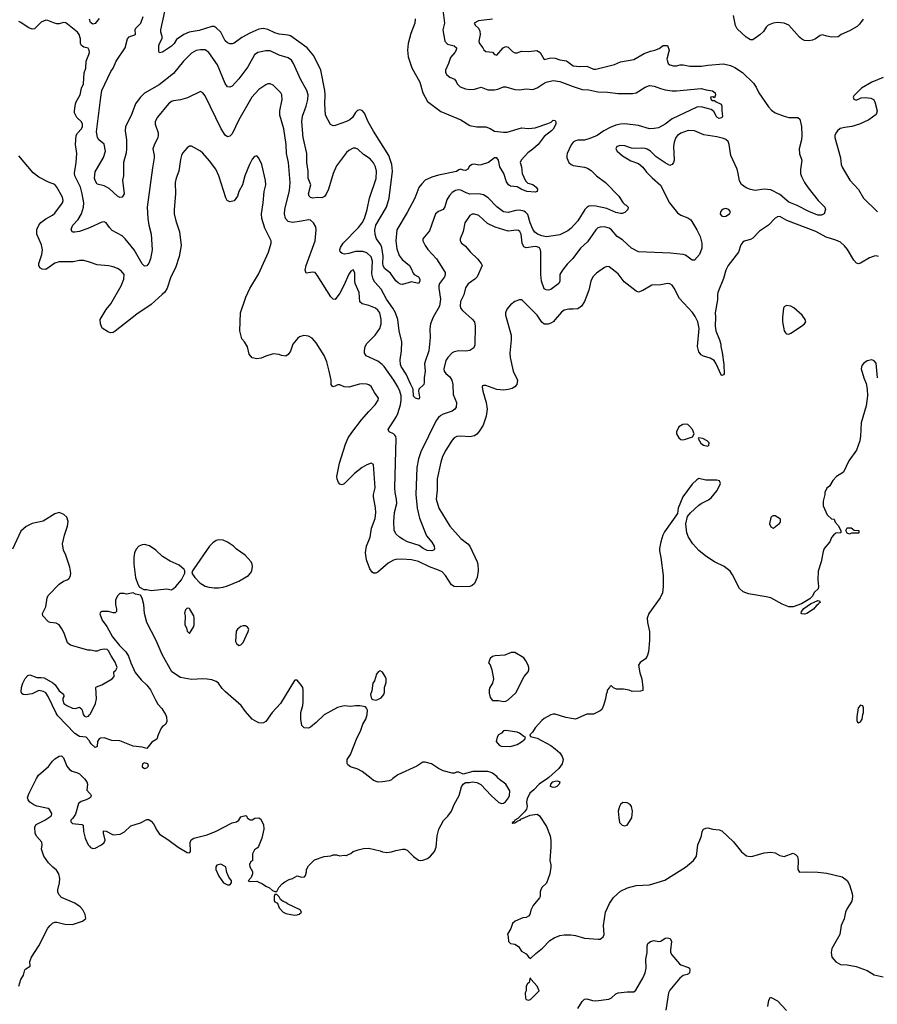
# Model space of a CAD drawing. Header units: inches. Extents: x 1678809 to 1859548, y 384609 to 522868.
# Tile 341 of 386: x 1819378 to 1827019, y 447989 to 456761. Entities that reach past the tile are written whole.
import ezdxf

# ---------------------------------------------------------------- set-up
doc = ezdxf.new("R2010")
doc.units = ezdxf.units.IN
doc.header["$MEASUREMENT"] = 0
for name, color, linetype in [('B8414', 7, 'Continuous'), ('B8415', 7, 'Continuous'), ('B8424', 7, 'Continuous'), ('B8425', 7, 'Continuous')]:
    doc.layers.add(name, color=color, linetype=linetype)

msp = doc.modelspace()

# ---------------------------------------------------------------- linework, layer by layer
at = {"layer": 'B8414', "color": 5, "elevation": 420}
for points in [[(1819369.6, 448150), (1819389.6, 448210), (1819411.3, 448250), (1819424.6, 448295.4), (1819433.7, 448306.3), (1819471.8, 448330), (1819469.7, 448370.3), (1819482.4, 448410), (1819549.7, 448510.3), (1819630, 448666.8), (1819650, 448690.7), (1819670, 448710.7), (1819690, 448720.7), (1819710, 448720.7), (1819781.6, 448701.6), (1819850, 448699.3), (1819939, 448730), (1819966.8, 448753.2), (1819961.6, 448790), (1819941.1, 448830), (1819916.5, 448856.5), (1819869.7, 448890), (1819750, 448940.8), (1819725.9, 448965.9), (1819716.9, 448990), (1819717.1, 449010), (1819733.7, 449070), (1819737.2, 449110), (1819727.3, 449150), (1819705.4, 449185.4), (1819674.4, 449210), (1819636.2, 449250), (1819594.2, 449310), (1819573.3, 449370), (1819578, 449410), (1819574.7, 449434.8), (1819530, 449484.5), (1819515.1, 449510), (1819513.2, 449570), (1819524, 449590), (1819602, 449630), (1819655.5, 449664.5), (1819662, 449670), (1819665.2, 449690), (1819644.1, 449724.1), (1819633.3, 449733.3), (1819530, 449754), (1819505.3, 449765.3), (1819469.8, 449790), (1819454, 449810), (1819448.1, 449830), (1819462.2, 449870), (1819521.8, 449990), (1819528.2, 450000)], [(1819954.1, 450000), (1819957.1, 449997.1), (1819976.8, 449970), (1819982.6, 449950), (1819976.3, 449896.3), (1820000, 449871.5)], [(1820000, 449825.7), (1819970.8, 449810), (1819924.7, 449795.3), (1819902.4, 449777.6), (1819876.2, 449683.8), (1819853.1, 449646.9), (1819834, 449630), (1819834.4, 449614.4), (1819850, 449600.5), (1819930.8, 449590.8), (1819943.6, 449583.6), (1819947.7, 449530), (1819962.6, 449470), (1819988.9, 449410), (1820000, 449396.8)]]:
    msp.add_lwpolyline(points, dxfattribs=at)
at = {"layer": 'B8415', "color": 5}
for points, elevation in [([(1820000, 454908), (1819910, 454875.3), (1819870, 454867.3), (1819848.8, 454868.8), (1819836.9, 454890), (1819842, 454910), (1819851.3, 454930), (1819898.4, 454981.6), (1819928.7, 455030), (1819946.2, 455090), (1819950.6, 455130), (1819935.8, 455210), (1819919.2, 455270), (1819870.7, 455370), (1819866.7, 455393.3), (1819881.5, 455490), (1819886.2, 455570), (1819875, 455650), (1819880.9, 455730), (1819892.1, 455750), (1819928, 455790), (1819936.8, 455810), (1819938.6, 455830), (1819927.7, 455850), (1819886.3, 455890), (1819867.7, 455930), (1819866, 455950), (1819875.3, 456010), (1819882, 456030), (1819917.5, 456090), (1819928.7, 456150), (1819946.6, 456190), (1819952.8, 456287.2), (1819968.7, 456330), (1819971.8, 456390), (1819994.7, 456450), (1819999.7, 456470), (1819998, 456490), (1819987.8, 456507.8), (1819950, 456517.4), (1819929.8, 456529.8), (1819919.7, 456550), (1819918.7, 456590), (1819909.7, 456630), (1819892.2, 456650), (1819790, 456731.6), (1819770, 456735.1), (1819730, 456723), (1819710, 456723.5), (1819688.5, 456728.5), (1819630, 456755.1), (1819610, 456757.6), (1819570, 456739.5), (1819510, 456679.3), (1819490, 456675.1), (1819454, 456690), (1819390, 456737), (1819370, 456745.1)], 360), ([(1820000, 454599.9), (1819950, 454615.6), (1819910, 454616.2), (1819854.9, 454605.1), (1819730, 454602.4), (1819690, 454590.8), (1819610, 454535.4), (1819577.2, 454537.3), (1819558.7, 454550), (1819549.7, 454570), (1819549.7, 454590), (1819576.5, 454670), (1819582.4, 454710), (1819574.1, 454754.1), (1819530.8, 454850), (1819530, 454890.6), (1819548.4, 454931.6), (1819567.3, 454952.7), (1819610, 454985.3), (1819670, 455019.5), (1819690, 455037), (1819758.3, 455130), (1819765.4, 455150), (1819758.9, 455178.9), (1819710, 455269.2), (1819690, 455291.8), (1819634.5, 455314.5), (1819550, 455359), (1819498, 455398), (1819370, 455548.7)], 380), ([(1820000, 451144.3), (1819984.7, 451144.7), (1819830, 451188.7), (1819804, 451210), (1819774.2, 451294.2), (1819754.8, 451334.8), (1819730, 451369), (1819703.2, 451383.2), (1819650, 451389.3), (1819635.1, 451395.1), (1819586, 451450), (1819581.6, 451470), (1819610.6, 451529.4), (1819623.2, 451610), (1819632.7, 451630), (1819730, 451732.3), (1819770, 451759), (1819801.2, 451770), (1819817.7, 451782.3), (1819832, 451810), (1819834.5, 451830), (1819823.9, 451883.9), (1819789.6, 451990), (1819770, 452035.3), (1819759.5, 452090), (1819778, 452170), (1819803.7, 452250), (1819809.2, 452290), (1819799, 452330), (1819772.5, 452352.5), (1819745.6, 452365.6), (1819730, 452369.2), (1819690, 452357.2), (1819587.1, 452292.9), (1819490, 452273.2), (1819435.2, 452244.8), (1819390, 452205.2), (1819314.9, 452045.1)], 420), ([(1820000, 450334.8), (1819998, 450338), (1819970, 450368), (1819910, 450376), (1819870, 450400.7), (1819719.2, 450559.2), (1819702.5, 450582.5), (1819631.9, 450731.9), (1819610, 450763.1), (1819590, 450775.8), (1819550, 450783.9), (1819490, 450754.5), (1819430, 450745.2), (1819408, 450750), (1819398, 450758), (1819392.3, 450772.3), (1819394.3, 450810), (1819405.6, 450850), (1819427.1, 450892.8), (1819450, 450918.3), (1819470, 450923.2), (1819530, 450901.2), (1819570, 450902), (1819596.9, 450896.9), (1819674.4, 450854.4), (1819694.7, 450834.7), (1819730, 450781), (1819770, 450751.3), (1819771, 450730), (1819762.8, 450717.2), (1819761.4, 450698.6), (1819773, 450670), (1819797.3, 450650), (1819850, 450628.4), (1819874.2, 450625.8), (1819910, 450634.8), (1819918, 450630), (1819930, 450621), (1819935.5, 450610), (1819943, 450570), (1819955.6, 450555.6), (1819970, 450548.8), (1819990, 450556.4), (1820000, 450567.2)], 420), ([(1819528.2, 450000), (1819547.2, 450030), (1819633.6, 450106.4), (1819670, 450156.5), (1819690, 450176.5), (1819730, 450200.9), (1819750, 450201.7), (1819770, 450184.2), (1819798.7, 450110), (1819821.6, 450081.6), (1819846.3, 450066.3), (1819892.2, 450052.2), (1819910, 450042.2), (1819954.1, 450000)], 420)]:
    msp.add_lwpolyline(points, dxfattribs=dict(at, elevation=elevation))
at = {"layer": 'B8424', "color": 5}
for points, elevation in [([(1820000, 449396.8), (1820010, 449384.9), (1820030, 449377.3), (1820050, 449380.8), (1820107.3, 449410), (1820131.3, 449430), (1820139.1, 449450), (1820124.9, 449515.1), (1820126.2, 449533.8), (1820150, 449530.3), (1820210, 449500.2), (1820273.8, 449506.2), (1820313.5, 449526.5), (1820370, 449579.1), (1820454.1, 449605.9), (1820510, 449635.5), (1820530, 449635.5), (1820550, 449622), (1820570, 449596.9), (1820599.4, 449539.4), (1820624.3, 449504.3), (1820698.6, 449458.6), (1820790, 449390.4), (1820870, 449341), (1820890, 449338), (1820899, 449350), (1820897, 449430), (1820906.9, 449453.1), (1820930, 449467.7), (1821050, 449498), (1821130, 449530.5), (1821270, 449606.8), (1821310, 449616), (1821329.4, 449630.6), (1821350, 449658), (1821370, 449666), (1821394, 449670), (1821402, 449662), (1821404.7, 449650), (1821431.6, 449631.6), (1821450, 449631.3), (1821472.9, 449647.1), (1821510, 449650.8), (1821522.8, 449642.8), (1821551, 449590), (1821554, 449550), (1821536, 449470), (1821505.4, 449394.6), (1821496.9, 449383.1), (1821470, 449366), (1821452, 449330), (1821451.6, 449268.4), (1821438, 449262), (1821424.7, 449235.3), (1821430, 449214), (1821451.1, 449171.1), (1821451.3, 449150), (1821442, 449118), (1821414, 449090), (1821430, 449082), (1821490, 449084.7), (1821510, 449078), (1821542.8, 449062.8), (1821570, 449041), (1821605.4, 449025.4), (1821630, 449002), (1821650, 448994), (1821670, 448994), (1821688, 449030), (1821717.2, 449062.8), (1821739.3, 449080.7), (1821778, 449102), (1821809.1, 449110.9), (1821850, 449134.8), (1821890, 449121), (1821915.5, 449124.5), (1821924.7, 449135.3), (1821934, 449170), (1821934, 449190), (1821950, 449222), (1822004.7, 449275.3), (1822090, 449306.8), (1822150, 449311), (1822170, 449321), (1822199.8, 449319.8), (1822230, 449311.3), (1822270, 449318), (1822290, 449314), (1822298, 449322), (1822330, 449332), (1822349.1, 449350.9), (1822393.6, 449366.4), (1822442, 449378), (1822490, 449378.8), (1822590, 449356), (1822610, 449346), (1822650, 449342.8), (1822690, 449346.8), (1822730, 449360.7), (1822790, 449371.3), (1822810, 449371), (1822830, 449361), (1822885.5, 449305.5), (1822930, 449273), (1822950, 449268.8), (1822970, 449271.8), (1823010.6, 449289.4), (1823038, 449310), (1823073.3, 449350), (1823087.6, 449390), (1823096.9, 449490), (1823111.3, 449550), (1823153.7, 449626.3), (1823193.9, 449666.1), (1823224.5, 449710), (1823249.6, 449770), (1823292.3, 449850), (1823313.2, 449926.8), (1823328, 449950), (1823350, 449964.7), (1823385.4, 449965.4), (1823410, 449971.3), (1823450, 449964.7), (1823486, 449946), (1823578, 449850), (1823647.7, 449787.7), (1823670, 449778.8), (1823690, 449781), (1823706.3, 449793.7), (1823732.5, 449827.5), (1823742, 449850), (1823744, 449890), (1823710, 449949), (1823651.7, 449991.7), (1823644.6, 450000)], 420), ([(1822703.3, 450000), (1822690.5, 449990), (1822670, 449981.1), (1822609.6, 449969.6), (1822572.3, 449967.7), (1822530, 449982.4), (1822508.3, 450000)], 420), ([(1824079.5, 450000), (1824006.8, 449950), (1823959.1, 449900.9), (1823922, 449870), (1823899.6, 449820.4), (1823893.4, 449790), (1823900.5, 449750), (1823892.7, 449727.3), (1823876.5, 449703.5), (1823817, 449643), (1823790.8, 449630), (1823782.8, 449617.2), (1823766, 449610), (1823764.9, 449604.9), (1823770, 449601), (1823774.8, 449605.2), (1823790, 449604.9), (1823817.1, 449622.9), (1823837, 449630), (1823842.8, 449637.2), (1823926.1, 449673.9), (1823990, 449682), (1824008.3, 449668.3), (1824071.8, 449571.8), (1824103.8, 449490), (1824110.5, 449449.5), (1824110.7, 449389.3), (1824101, 449270), (1824110.9, 449230.9), (1824111, 449210), (1824102.8, 449150), (1824070.5, 449069.5), (1824031.3, 449030), (1824021, 449010), (1824016, 448990), (1824016, 448950), (1824010, 448938), (1823952, 448870), (1823931, 448829), (1823922.8, 448790), (1823910, 448774), (1823890, 448762.7), (1823862, 448758), (1823792, 448730), (1823770, 448708.7), (1823754.4, 448665.6), (1823725.4, 448614.6), (1823731.3, 448590), (1823732, 448550), (1823750, 448532), (1823790, 448524.7), (1823823.6, 448503.6), (1823850, 448462), (1823890, 448438), (1823910.9, 448410.9), (1823930, 448398), (1823976.9, 448443.1), (1824037.6, 448490), (1824102.9, 448557.1), (1824140, 448580), (1824190, 448601.2), (1824230, 448609.2), (1824289.3, 448609.3), (1824330, 448602), (1824410, 448576.9), (1824530.9, 448569.1), (1824550, 448570.3), (1824562.9, 448577.1), (1824577.4, 448590), (1824584.7, 448610), (1824580.3, 448690), (1824598.2, 448810), (1824631.7, 448888.3), (1824670, 448940.2), (1824730, 448996.5), (1824793.9, 449026.1), (1824870, 449048), (1824990, 449053.8), (1825125.2, 449094.8), (1825309, 449210), (1825382, 449270), (1825409, 449310), (1825419.3, 449410), (1825439.3, 449450), (1825452.7, 449490), (1825457.2, 449530), (1825470, 449550.7), (1825490, 449559.1), (1825510, 449560.7), (1825554, 449550), (1825610, 449544), (1825635.2, 449535.2), (1825737.3, 449437.3), (1825810, 449347.3), (1825852.8, 449312.8), (1825886, 449306), (1825910, 449308.2), (1826010, 449338), (1826070, 449344.9), (1826110, 449338.8), (1826150, 449316), (1826190, 449306), (1826270, 449336), (1826290, 449324.7), (1826306.8, 449306.8), (1826314.8, 449270), (1826311.3, 449190), (1826326.4, 449166.4), (1826390, 449170.6), (1826490, 449167.3), (1826570, 449158), (1826705.5, 449125.5), (1826750, 449091), (1826770, 449052), (1826795.9, 448975.9), (1826799.1, 448950), (1826792.5, 448907.5), (1826750, 448842), (1826736.3, 448810), (1826724, 448750), (1826697.3, 448690), (1826684.9, 448610), (1826613.7, 448486.3), (1826607.3, 448450), (1826614.8, 448410), (1826650, 448367.3), (1826690, 448344.9), (1826750, 448342), (1826830, 448326), (1826928.8, 448288.8), (1826990, 448253), (1827070, 448233.4)], 420), ([(1820000, 449871.5), (1820010, 449861), (1820014.4, 449850), (1820008, 449830), (1820000, 449825.7)], 420), ([(1824350, 447952.2), (1824390, 448015.5), (1824410, 448033.7), (1824430, 448038), (1824482.3, 448022.3), (1824510, 448019.7), (1824626.1, 448033.9), (1824650, 448046), (1824690, 448082.3), (1824710, 448091.5), (1824790, 448100.4), (1824850, 448098.7), (1824866.3, 448113.7), (1824933, 448227), (1824950.6, 448270), (1824958.7, 448310), (1824958, 448390), (1824968.4, 448450), (1824968.2, 448510), (1824975.6, 448530), (1824997.2, 448550), (1825030, 448556.5), (1825070, 448548.5), (1825089.7, 448550.3), (1825130, 448577.6), (1825150, 448581.7), (1825175, 448575), (1825185.3, 448550), (1825176.5, 448470), (1825177.4, 448450), (1825187, 448430), (1825256.3, 448350), (1825270, 448340.4), (1825336.1, 448316.1), (1825346, 448310), (1825350, 448294), (1825346.8, 448270), (1825338, 448262), (1825326.2, 448253.8), (1825290, 448244.2), (1825258.7, 448221.3), (1825170, 448115.1), (1825157.6, 448090), (1825136.4, 447936.4)], 380), ([(1826043, 447970), (1826054, 448026), (1826068.4, 448051.6), (1826130, 448021.3), (1826210, 447932.4)], 380)]:
    msp.add_lwpolyline(points, dxfattribs=dict(at, elevation=elevation))
for points, elevation in [([(1824130, 449920.7), (1824108, 449930), (1824109, 449950), (1824129.6, 449970.3), (1824150, 449977.1), (1824170, 449980.7), (1824190, 449971.3), (1824185.5, 449950), (1824164, 449930), (1824150, 449923.5)], 420), ([(1824751.6, 449788.4), (1824730, 449768), (1824721, 449750), (1824711, 449710), (1824714.8, 449650), (1824722.8, 449610), (1824744.5, 449584.5), (1824770, 449578), (1824790, 449586), (1824833.2, 449650), (1824839, 449710), (1824829, 449750), (1824818, 449770), (1824790, 449784)], 440), ([(1821170, 449238), (1821134, 449230), (1821125.4, 449214.6), (1821124.7, 449190), (1821151.3, 449130), (1821194, 449070), (1821230, 449052), (1821250, 449054), (1821266, 449070), (1821266, 449090), (1821240.4, 449120.4), (1821223.1, 449163.1), (1821215.3, 449210), (1821210, 449218)], 420), ([(1821670, 448966), (1821650, 448966), (1821644.7, 448950), (1821644.7, 448910), (1821650, 448902), (1821674, 448890), (1821691.3, 448850), (1821724.7, 448810), (1821750, 448798.8), (1821794, 448790), (1821830, 448784), (1821850, 448786.8), (1821868.9, 448791.1), (1821888, 448810), (1821878, 448830), (1821764.8, 448884.8), (1821750, 448896), (1821724.7, 448904.7), (1821703.1, 448923.1), (1821690, 448946)], 420), ([(1823930, 448226), (1823923.6, 448216.4), (1823916, 448184), (1823902, 448170), (1823892, 448150), (1823891.1, 448108.9), (1823882, 448090), (1823883.6, 448043.6), (1823891.6, 448031.6), (1823910, 448024.7), (1823930, 448032), (1824006, 448110), (1823988, 448150), (1823933.6, 448213.6)], 420)]:
    msp.add_lwpolyline(points, close=True, dxfattribs=dict(at, elevation=elevation))
at = {"layer": 'B8425', "color": 5}
for points, elevation in [([(1822900.3, 456770), (1822899.5, 456730), (1822862, 456638), (1822838, 456550), (1822834.9, 456490), (1822840.3, 456430), (1822871.8, 456331.8), (1822943, 456203), (1822970.3, 456110), (1823012.4, 456032.4), (1823130, 455944.4), (1823310, 455868.5), (1823390, 455819.3), (1823450, 455804.9), (1823530, 455806.7), (1823570, 455792.2), (1823610, 455768.9), (1823690, 455757.7), (1823721.8, 455758.2), (1823850, 455797), (1823910, 455792.4), (1823970, 455797.1), (1824085.1, 455834.9), (1824112.5, 455847.5), (1824130, 455864.7), (1824150, 455862), (1824156, 455850), (1824154, 455830), (1824130, 455786.6), (1824115.5, 455770), (1824050, 455719.3), (1823997.1, 455650), (1823950, 455607.8), (1823904.4, 455575.6), (1823845.5, 455510), (1823838, 455490), (1823848.7, 455450), (1823855.5, 455390), (1823885.5, 455325.5), (1823904.7, 455304.7), (1823950, 455293), (1823978.8, 455270), (1823993, 455250), (1823990, 455229.3), (1823970, 455222.9), (1823898, 455230), (1823845.2, 455250), (1823810, 455273.3), (1823750, 455277.4), (1823731.8, 455290), (1823716.3, 455316.3), (1823692.8, 455390), (1823656.2, 455450), (1823645.2, 455510), (1823629.1, 455529.1), (1823610, 455529.2), (1823556, 455490), (1823490, 455468), (1823470, 455464.7), (1823430, 455472.3), (1823410, 455469.4), (1823385.3, 455454.7), (1823370, 455429), (1823350, 455417.2), (1823330, 455419), (1823308.4, 455428.4), (1823290, 455424), (1823270.3, 455409.7), (1823110, 455376.4), (1823050, 455357.7), (1822990.5, 455330), (1822960.8, 455299.2), (1822935, 455265), (1822898, 455170), (1822830, 455042.9), (1822738, 454890), (1822730.3, 454790.3), (1822738.3, 454718.3), (1822759.7, 454659.7), (1822785.4, 454625.4), (1822850.3, 454570), (1822864.6, 454550), (1822883.1, 454503.1), (1822892.2, 454492.2), (1822930.4, 454470), (1822943, 454450), (1822944, 454430), (1822930, 454409.5), (1822870, 454426), (1822790, 454401.2), (1822770, 454405.2), (1822750, 454416), (1822730, 454435.6), (1822681.7, 454501.7), (1822630, 454543.9), (1822615.7, 454570), (1822612.2, 454590), (1822615.3, 454655.3), (1822603.9, 454730), (1822594.7, 454754.7), (1822557.7, 454810), (1822545.8, 454845.8), (1822543.2, 454890), (1822551.6, 454930), (1822645, 455090), (1822669.8, 455170), (1822701, 455410), (1822693.7, 455470), (1822667.7, 455550), (1822530, 455768.3), (1822483.7, 455850), (1822450, 455929.6), (1822430, 455951), (1822410, 455957.4), (1822387.8, 455952.3), (1822370, 455932.7), (1822343.8, 455890), (1822319.1, 455870), (1822290, 455855.1), (1822190, 455818), (1822170, 455816), (1822147.9, 455827.9), (1822104, 455910), (1822095.6, 456010), (1822100.5, 456090), (1822097.8, 456130), (1822060.3, 456310), (1821998.8, 456438.8), (1821939.2, 456510), (1821790, 456615.8), (1821770, 456622.6), (1821690, 456630.7), (1821650, 456643.5), (1821590, 456674.6), (1821550, 456683.1), (1821510, 456675.3), (1821430, 456642.3), (1821358.6, 456601.4), (1821290, 456552.8), (1821270, 456545.1), (1821250, 456545.4), (1821230, 456554.3), (1821210, 456571.5), (1821169, 456649), (1821130, 456689.6), (1821110, 456699.7), (1821090, 456701.1), (1820976.2, 456663.8), (1820888.9, 456651.1), (1820840.4, 456630), (1820775.3, 456584.7), (1820754.9, 456550), (1820730, 456524.2), (1820650, 456471.3), (1820624.2, 456464.2), (1820617.5, 456477.5), (1820619.3, 456530), (1820623.5, 456550), (1820647.9, 456592.1), (1820648.9, 456610), (1820637.3, 456650), (1820637.3, 456670), (1820693.5, 456930)], 320), ([(1823148.5, 456848.5), (1823162.3, 456730), (1823149.1, 456670), (1823166.3, 456570), (1823190, 456544), (1823247.8, 456527.7), (1823270.4, 456510), (1823267, 456490), (1823256, 456470), (1823216.9, 456423.1), (1823199.8, 456370), (1823172.6, 456310), (1823172.9, 456290), (1823182.6, 456270), (1823210.2, 456250.2), (1823253.4, 456230), (1823268.4, 456210), (1823274.9, 456190), (1823303, 456163), (1823350, 456144.9), (1823390, 456140.2), (1823430, 456141.2), (1823490, 456158.3), (1823550, 456135.6), (1823610, 456135.2), (1823638.7, 456141.3), (1823690, 456161.3), (1823710, 456161.3), (1823790, 456139.5), (1823830, 456137), (1823890, 456143.8), (1823950, 456140.4), (1823990, 456154), (1824042, 456190), (1824070, 456203.1), (1824130, 456218), (1824190, 456211.7), (1824310, 456164.6), (1824390, 456140.3), (1824450, 456136.9), (1824530, 456117.2), (1824614.9, 456114.9), (1824710, 456103.6), (1824836.6, 456103.4), (1824870, 456109), (1824950, 456159.5), (1824990, 456175.6), (1825030, 456169), (1825086.5, 456146.5), (1825130, 456135.2), (1825190, 456127.7), (1825230, 456127.9), (1825448.8, 456148.8), (1825494.9, 456134.9), (1825550, 456126), (1825574.8, 456110), (1825578.8, 456090), (1825570, 456066), (1825554, 456074), (1825534, 456070), (1825538, 456050), (1825550, 456041), (1825570, 456042), (1825582, 456030), (1825627.3, 456007.3), (1825634.8, 455990), (1825632.7, 455950), (1825638.5, 455901.5), (1825633.4, 455886.6), (1825610, 455879.3), (1825590, 455893.2), (1825561.5, 455941.5), (1825539.8, 455959.8), (1825450, 455983.1), (1825410, 455982.7), (1825190, 455878.5), (1825127.8, 455830), (1825070, 455798.5), (1825030, 455790.7), (1824990, 455789.9), (1824890, 455817.8), (1824770, 455831.9), (1824730, 455829.1), (1824690, 455821.3), (1824638.6, 455801.4), (1824581.7, 455770), (1824522.6, 455730), (1824457.9, 455702.1), (1824410, 455689), (1824350, 455687.7), (1824330, 455682.7), (1824310, 455671.1), (1824292.9, 455647.1), (1824256.9, 455570), (1824251.7, 455550), (1824251.7, 455530), (1824270.3, 455490), (1824291, 455471), (1824310, 455461.8), (1824410, 455446), (1824436.7, 455436.7), (1824470, 455417.6), (1824518.4, 455370), (1824597, 455310), (1824717.1, 455190), (1824752.5, 455132.5), (1824770, 455114.8), (1824782, 455110), (1824798, 455090), (1824796, 455070), (1824770, 455042), (1824746, 455034), (1824730, 455035.1), (1824690, 455043.9), (1824610, 455079.9), (1824510, 455100.9), (1824477.1, 455102.9), (1824450, 455098.4), (1824430, 455087.9), (1824414.3, 455070), (1824351.1, 454968.9), (1824290, 454900.3), (1824261, 454879), (1824190, 454844.4), (1824072.6, 454827.4), (1824030, 454834.4), (1823992.4, 454850), (1823969.1, 454869.1), (1823950, 454895.5), (1823926, 454950), (1823904.6, 455024.6), (1823886.1, 455046.1), (1823870, 455055.2), (1823830, 455065.2), (1823798, 455062), (1823730, 455044.1), (1823690, 455047.8), (1823630, 455093.1), (1823552.8, 455172.8), (1823510, 455201.4), (1823470, 455209.9), (1823387.6, 455207.6), (1823357.2, 455217.2), (1823310, 455241.6), (1823290, 455246.2), (1823259.6, 455240.4), (1823230, 455221), (1823206.8, 455193.2), (1823185.1, 455154.9), (1823165.5, 455094.5), (1823150.4, 455070), (1823109.1, 455050.9), (1823084.2, 455030), (1823030, 454880.7), (1822970.3, 454810), (1822970.3, 454790), (1822990.3, 454750), (1823013.8, 454713.8), (1823091, 454629), (1823168.5, 454510), (1823170.3, 454490), (1823163.7, 454470), (1823118.3, 454410), (1823112.6, 454390), (1823111.3, 454370), (1823127.6, 454270), (1823119.7, 454210), (1823062, 454110), (1823038.3, 454050), (1823033, 454007), (1823034.3, 453930), (1823023, 453810), (1822990, 453717), (1822986, 453694), (1822991.6, 453630), (1822982.5, 453570), (1822982.1, 453530), (1822978, 453510), (1822934.4, 453470), (1822931.9, 453450), (1822941.6, 453398.4), (1822936.9, 453383.1), (1822930, 453379.2), (1822904, 453390), (1822886.8, 453406.8), (1822885.2, 453470), (1822862.4, 453510), (1822822, 453602), (1822776.5, 453670), (1822770.8, 453690), (1822768.5, 453731.5), (1822781.1, 453810), (1822781.7, 453890), (1822759.8, 453990), (1822746.4, 454090), (1822726, 454150), (1822704, 454190), (1822645, 454270), (1822599.4, 454359.4), (1822543.2, 454423.2), (1822527.5, 454450), (1822515.3, 454495.3), (1822522.9, 454610), (1822510, 454649.7), (1822470, 454684.2), (1822435.7, 454695.7), (1822370, 454694.6), (1822310, 454678.1), (1822273.2, 454673.2), (1822250, 454677.4), (1822232.7, 454692.7), (1822231.1, 454710), (1822236.4, 454730), (1822258.8, 454770), (1822398, 454910), (1822428.2, 454950), (1822450.6, 454990), (1822475.4, 455070), (1822493.8, 455170), (1822553.5, 455346.5), (1822556.2, 455410), (1822549.8, 455450), (1822530, 455486.6), (1822500.4, 455520.4), (1822440.2, 455560.2), (1822390, 455606), (1822370, 455615.1), (1822350, 455617.4), (1822310, 455596.9), (1822290, 455578), (1822200.4, 455459.6), (1822170.2, 455389.8), (1822129, 455250), (1822110, 455206), (1822095.4, 455184.6), (1822070, 455173.6), (1822030, 455177.6), (1821990, 455172), (1821970, 455176), (1821958, 455190), (1821951.8, 455210), (1821971.5, 455290), (1821947.4, 455350), (1821947, 455410), (1821936.5, 455490), (1821937, 455570), (1821904.9, 455710), (1821891.5, 455850), (1821897.7, 455902.3), (1821929.8, 455990.2), (1821946, 456050), (1821947.8, 456090), (1821935.3, 456130), (1821881.5, 456230), (1821818, 456370), (1821799.5, 456399.5), (1821770, 456420.3), (1821690, 456444.1), (1821610, 456482.2), (1821570, 456483.1), (1821500.5, 456470), (1821470, 456447.8), (1821410, 456339.6), (1821330, 456233.3), (1821270, 456169.6), (1821250, 456158.4), (1821230, 456163.7), (1821210, 456192), (1821139.7, 456359.7), (1821063.5, 456470), (1821030, 456490.9), (1820990, 456493.8), (1820950, 456485.3), (1820910, 456463.5), (1820838.9, 456390), (1820750, 456282), (1820620.1, 456179.9), (1820490, 456105.3), (1820451.4, 456068.6), (1820410.2, 456010), (1820371.4, 455908.6), (1820319.6, 455810), (1820317.8, 455770), (1820329.2, 455690), (1820330.3, 455610), (1820325.9, 455574.1), (1820304.4, 455490), (1820302, 455370), (1820294, 455330), (1820308.8, 455210), (1820290, 455180.7), (1820270, 455178.3), (1820250, 455189.8), (1820177, 455257), (1820130, 455280.9), (1820070, 455297), (1820050, 455329.2), (1820045.3, 455350), (1820050, 455406.8), (1820125.5, 455534.5), (1820141.7, 455590), (1820131.9, 455651.9), (1820082.2, 455690), (1820072.2, 455712.2), (1820062.1, 455762.1), (1820100.3, 456070), (1820111, 456130), (1820190, 456300.5), (1820209.7, 456330), (1820238.7, 456390), (1820318.7, 456510), (1820338.4, 456590), (1820352.9, 456607.1), (1820409.3, 456630), (1820407.8, 456670), (1820413.3, 456686.7), (1820457.7, 456730), (1820477.2, 456790)], 340), ([(1820087.5, 456772.5), (1820050, 456727.6), (1820030, 456720.7), (1820010, 456735.1), (1820000, 456764.2)], 340), ([(1823590, 456765.1), (1823464.7, 456750), (1823427.3, 456730), (1823438, 456710), (1823464.5, 456684.5), (1823478.5, 456658.5), (1823481.2, 456630), (1823468.5, 456570), (1823475, 456550), (1823504.5, 456510), (1823512.1, 456492.1), (1823530, 456476.5), (1823590, 456470.3), (1823610, 456450.6), (1823630, 456445.5), (1823685.1, 456510), (1823710, 456520.7), (1823730, 456516.5), (1823770, 456476.5), (1823790, 456464.7), (1823810, 456466.5), (1823850, 456481.6), (1823910, 456478), (1823986.4, 456486.4), (1824014.3, 456470), (1824050, 456407.2), (1824110, 456420.4), (1824150, 456418.1), (1824190, 456402.5), (1824250, 456393), (1824310, 456351), (1824370, 456344.7), (1824430, 456348.3), (1824490, 456321.5), (1824510, 456319.5), (1824678.3, 456361.7), (1824730, 456386.8), (1824850, 456406.4), (1824941.6, 456458.4), (1824998.4, 456481.6), (1825038, 456490), (1825075.1, 456504.9), (1825110, 456531), (1825148.4, 456531.6), (1825166, 456490), (1825142.8, 456410), (1825154.8, 456370), (1825170, 456359.1), (1825202, 456350), (1825228.8, 456348.8), (1825261.8, 456358.2), (1825290, 456360.2), (1825350, 456348.1), (1825386.4, 456346.4), (1825452.2, 456347.8), (1825510, 456357.2), (1825648, 456368), (1825710, 456351.5), (1825750, 456334.9), (1825817.6, 456290), (1825915.6, 456195.6), (1825940.3, 456160.2), (1825963.7, 456110), (1826050, 455984.4), (1826075.1, 455955.1), (1826110.2, 455930.2), (1826190, 455900.3), (1826230, 455890.3), (1826310, 455890.5), (1826330, 455876), (1826344, 455810), (1826346.7, 455730), (1826344.2, 455690), (1826321.7, 455610), (1826325.1, 455565.1), (1826346, 455510), (1826334.1, 455425.9), (1826334.6, 455390), (1826343.2, 455363.2), (1826370.2, 455310.2), (1826401.8, 455261.8), (1826491.6, 455151.5), (1826550.7, 455090), (1826558.8, 455070), (1826546, 455030), (1826520.4, 455019.6), (1826490, 455018.9), (1826410, 455050.8), (1826305.9, 455105.9), (1826230, 455134.6), (1826150, 455202.9), (1826070, 455245.8), (1826010, 455252.3), (1825930, 455238.4), (1825890, 455247), (1825850, 455263.6), (1825810, 455293.6), (1825790, 455326), (1825780.8, 455390), (1825770, 455429.4), (1825714.8, 455550), (1825700.6, 455650), (1825690, 455676), (1825670, 455693.5), (1825650, 455702), (1825590, 455716.2), (1825474.7, 455734.7), (1825390, 455769.6), (1825332.6, 455772.6), (1825270, 455749.7), (1825240.3, 455730), (1825223.2, 455710), (1825208, 455670), (1825202.3, 455630), (1825210.4, 455509.7), (1825204, 455490), (1825190.5, 455469.5), (1825176.3, 455463.7), (1825170, 455462.7), (1825130, 455484.5), (1825050, 455540.5), (1824997.6, 455590), (1824970, 455608.2), (1824950, 455614.8), (1824917, 455617), (1824850, 455611.9), (1824830, 455615.1), (1824770, 455638), (1824730, 455640.5), (1824697.3, 455630), (1824690.5, 455610), (1824702.4, 455590), (1824750, 455548.5), (1824822.5, 455502.5), (1824890, 455478.4), (1824930, 455446), (1824962.4, 455402.4), (1825012.1, 455352.1), (1825088.1, 455288.1), (1825167, 455130), (1825239.7, 455039.7), (1825270, 455019.5), (1825330, 454997), (1825357, 454977), (1825411.7, 454890), (1825441.1, 454830), (1825455.8, 454770), (1825454.6, 454725.4), (1825436.3, 454670), (1825390, 454617.2), (1825370, 454617.2), (1825310, 454664.2), (1825289.8, 454669.8), (1825178, 454682), (1824890, 454691.8), (1824830, 454724.7), (1824750, 454799.3), (1824700.5, 454830), (1824650, 454888.2), (1824630, 454903.5), (1824590, 454915.4), (1824550, 454913.3), (1824530, 454906), (1824510, 454889.7), (1824437.9, 454782.1), (1824375.4, 454724.6), (1824306.6, 454633.4), (1824256.7, 454583.3), (1824214.9, 454530), (1824191.8, 454490), (1824191.7, 454430), (1824180.4, 454410), (1824110, 454357.6), (1824090, 454351.6), (1824070, 454353.6), (1824050, 454364.5), (1824026, 454430), (1824020.2, 454490), (1824021.7, 454690), (1824018.6, 454710), (1824009, 454729), (1823990, 454737.3), (1823970, 454739.1), (1823890, 454728.4), (1823870, 454736.9), (1823854.4, 454770), (1823844.8, 454850), (1823833.4, 454873.4), (1823821.8, 454881.8), (1823807.1, 454887.1), (1823730, 454877.8), (1823613.2, 454913.2), (1823545.2, 454945.2), (1823470, 455016.8), (1823430, 455029.8), (1823410, 455027.3), (1823390, 455016.4), (1823344.2, 454950), (1823330, 454875.1), (1823302.8, 454810), (1823303.1, 454790), (1823314, 454770), (1823350, 454742.6), (1823392.7, 454692.7), (1823456.4, 454630), (1823490.7, 454590), (1823497.3, 454570), (1823454, 454470), (1823432.2, 454447.8), (1823373.5, 454406.5), (1823350, 454373.2), (1823334, 454310), (1823306.5, 454250), (1823302.3, 454210), (1823309.3, 454189.3), (1823324.4, 454170), (1823410, 454094), (1823429, 454069), (1823436.5, 454030), (1823434.6, 453865.4), (1823423, 453837), (1823390, 453812.7), (1823351.8, 453808.2), (1823290, 453810.8), (1823250, 453802.2), (1823230, 453791.9), (1823191.4, 453750), (1823176.4, 453723.6), (1823158.2, 453650), (1823160.7, 453630), (1823174.2, 453610), (1823210, 453577.7), (1823229.4, 453550), (1823236.4, 453510), (1823241, 453421), (1823268.7, 453350), (1823267, 453310), (1823255.8, 453290), (1823230, 453272.6), (1823152.1, 453247.9), (1823130, 453235.3), (1823110, 453217.6), (1823090.2, 453190), (1822951, 452910), (1822932.7, 452850), (1822917.4, 452770), (1822906.2, 452530), (1822918.5, 452410), (1822938.9, 452318.9), (1823001.4, 452161.4), (1823050, 452106), (1823070.4, 452070), (1823072.5, 452047.5), (1823064.1, 452035.9), (1823051.3, 452028.7), (1823010, 452031.1), (1822971.8, 452050), (1822937.2, 452077.3), (1822834, 452110), (1822795.3, 452130), (1822762, 452150), (1822730, 452179), (1822713.3, 452213.3), (1822711.7, 452290), (1822716.8, 452370), (1822738.9, 452450), (1822736.8, 452490), (1822722.9, 452550), (1822720.2, 452590), (1822731.9, 453030), (1822728.3, 453048.3), (1822720.4, 453060.4), (1822710, 453070.9), (1822669.4, 453090), (1822660.5, 453110), (1822735.7, 453224.3), (1822747.9, 453252.1), (1822770.5, 453330), (1822777, 453370), (1822776.3, 453410), (1822765.7, 453450), (1822747.5, 453490), (1822711.6, 453550), (1822626.6, 453670), (1822608.4, 453690), (1822570, 453719.3), (1822466.1, 453766.1), (1822451.5, 453790), (1822449.7, 453809.7), (1822457.4, 453850), (1822470, 453875.5), (1822546.6, 453950), (1822586.4, 454010), (1822597.7, 454050), (1822599.8, 454090), (1822587.9, 454147.9), (1822570, 454173.1), (1822547.8, 454190), (1822490, 454213.8), (1822430.8, 454230.8), (1822407.6, 454247.6), (1822404.2, 454330), (1822368.4, 454410), (1822364.7, 454430), (1822365.4, 454505.4), (1822350, 454532.3), (1822330, 454522), (1822310, 454494.5), (1822267.4, 454392.6), (1822230, 454323.7), (1822190, 454269.4), (1822170, 454272.3), (1822150, 454292), (1822030, 454484.5), (1822010, 454509.4), (1821990, 454512.3), (1821930, 454502), (1821922, 454530), (1821929.7, 454570), (1822010.9, 454790), (1822019.8, 454890), (1822016.5, 454916.5), (1821996.9, 454950), (1821970, 454975.1), (1821950, 454979.2), (1821890, 454964.8), (1821810, 454954.8), (1821770, 454964), (1821747.1, 454990), (1821738.7, 455030), (1821739.3, 455070), (1821782, 455238), (1821788.1, 455310), (1821774, 455490), (1821756.8, 455570), (1821752, 455648), (1821731.6, 455790), (1821696.8, 455910), (1821696.8, 455950), (1821718, 456050), (1821715.1, 456090), (1821705.1, 456110), (1821636.5, 456176.5), (1821610, 456189.7), (1821590, 456189.7), (1821570, 456181.1), (1821510, 456139.8), (1821447.1, 456070), (1821330.3, 455870), (1821270, 455744.5), (1821250, 455722), (1821230, 455717), (1821210, 455731.8), (1821172.2, 455790), (1821030, 456081.6), (1821010, 456109.6), (1820990, 456120.7), (1820873.8, 456066.2), (1820810, 456047.3), (1820750, 456038.5), (1820730, 456031.1), (1820705.3, 456010), (1820606.6, 455893.4), (1820585.7, 455854.3), (1820584.2, 455830), (1820612.7, 455752.7), (1820613.4, 455730), (1820608.7, 455710), (1820575.9, 455644.1), (1820565.3, 455610), (1820577.4, 455550), (1820577.4, 455530), (1820560.2, 455439.8), (1820514.4, 455090), (1820519.7, 454990), (1820529.2, 454930), (1820549.1, 454850), (1820558.3, 454710), (1820543.1, 454630), (1820530, 454593.2), (1820510, 454567), (1820490, 454564.5), (1820470, 454587), (1820399, 454710), (1820319, 454810), (1820290, 454834.3), (1820203.6, 454883.6), (1820178, 454910), (1820150, 454951.8), (1820130, 454959.6), (1820110, 454955.8), (1820005.5, 454910), (1820000, 454908)], 360), ([(1826894, 456766), (1826859.9, 456720.1), (1826838.6, 456701.5), (1826770, 456662), (1826698, 456630), (1826670, 456609), (1826610, 456606), (1826570, 456612.7), (1826530, 456626), (1826510, 456621.2), (1826468.9, 456591.1), (1826440.6, 456579.4), (1826410, 456572.8), (1826370, 456576.9), (1826347.4, 456587.4), (1826325.2, 456605.2), (1826230, 456712.7), (1826189.5, 456729.5), (1826130, 456736), (1826090.6, 456729.4), (1826047.9, 456712.1), (1826030, 456695.3), (1826004.5, 456655.5), (1825973.7, 456626.3), (1825910, 456582), (1825890, 456582), (1825850, 456605.2), (1825770, 456679), (1825756, 456710), (1825738.9, 456798.9)], 360), ([(1827070, 456247.3), (1826970, 456205.1), (1826877.3, 456150), (1826810, 456082), (1826804.9, 456070), (1826810, 456052), (1826830, 456043.8), (1826875.9, 456064.1), (1826913.3, 456066.7), (1826960.7, 456060.7), (1826984, 456050), (1826996.3, 456030), (1827018, 455950), (1827010, 455915.3), (1826944, 455870), (1826860.7, 455830), (1826791.8, 455808.2), (1826730, 455801.1), (1826689.5, 455790.5), (1826663.2, 455770), (1826649.1, 455750), (1826640.8, 455730), (1826639.6, 455710), (1826691.6, 455530), (1826698, 455470), (1826706.1, 455446.1), (1826775.5, 455330), (1826850, 455248), (1826895.8, 455170), (1827021.6, 455050)], 380), ([(1827030, 454652.3), (1827010, 454656.8), (1826990, 454654), (1826950, 454638.2), (1826870, 454590.9), (1826850, 454587.3), (1826832.9, 454592.9), (1826810, 454618.7), (1826754.3, 454714.3), (1826727.2, 454747.2), (1826690, 454779.8), (1826650, 454798.1), (1826562.7, 454822.7), (1826470, 454872.6), (1826212.4, 454972.4), (1826150, 455008.5), (1826130, 455006), (1826110, 454993.7), (1826050, 454931.5), (1825970, 454877.3), (1825910, 454816), (1825890, 454803.1), (1825832.1, 454787.9), (1825820.2, 454779.8), (1825803.8, 454756.2), (1825782.7, 454690), (1825689.7, 454570.3), (1825670.2, 454530.2), (1825650, 454455.6), (1825599.5, 454330), (1825594.9, 454310), (1825595.8, 454264.2), (1825575.8, 454150), (1825578.7, 454110), (1825574, 454030), (1825581.3, 453990), (1825614.4, 453910), (1825623.8, 453870), (1825623.8, 453850), (1825637.3, 453797.3), (1825652.4, 453690), (1825653.2, 453606.8), (1825650, 453598), (1825634, 453590), (1825629.7, 453590), (1825580, 453700), (1825564.2, 453724.2), (1825530, 453746.6), (1825470, 453762.4), (1825450, 453776.4), (1825430, 453801.3), (1825415.8, 453850), (1825431.6, 454010), (1825419.8, 454070), (1825397.2, 454117.2), (1825373.4, 454153.4), (1825258, 454278), (1825210, 454369.7), (1825190, 454395.4), (1825170, 454407.1), (1825150, 454409.8), (1825090, 454398.7), (1825010, 454395.1), (1824930, 454347.8), (1824890, 454334), (1824870, 454341.4), (1824764.6, 454424.6), (1824710, 454495.5), (1824630, 454559.6), (1824610, 454561.6), (1824590, 454553.6), (1824517.7, 454502.3), (1824484.9, 454470), (1824465.3, 454430), (1824448, 454350), (1824425.8, 454290), (1824409.1, 454250), (1824384.6, 454210), (1824350, 454186.3), (1824310, 454180.7), (1824270, 454181.5), (1824230, 454171.6), (1824206.2, 454153.9), (1824130.9, 454070), (1824110, 454055.8), (1824088.1, 454048.1), (1824050, 454049.8), (1824030, 454065.1), (1823989, 454130), (1823858.7, 454258.7), (1823850, 454264.2), (1823830, 454264.2), (1823790, 454249.6), (1823750, 454219.5), (1823719.4, 454180.6), (1823706, 454150), (1823706, 454130), (1823755.6, 453950), (1823756.9, 453910), (1823744.6, 453790), (1823747.4, 453750), (1823775.8, 453630), (1823812.2, 453550), (1823808.3, 453511.7), (1823791, 453490), (1823765.1, 453474.9), (1823730, 453465.1), (1823690, 453460.8), (1823630, 453465.6), (1823530, 453501.6), (1823510, 453502.7), (1823502.4, 453497.6), (1823499.1, 453490), (1823503.1, 453450), (1823532.9, 453350), (1823543.6, 453290), (1823535.6, 453230), (1823508.9, 453150), (1823470, 453089.6), (1823450, 453067.8), (1823430, 453054.7), (1823390, 453044), (1823310, 453051), (1823272.9, 453047.1), (1823250, 453036.3), (1823230, 453015.6), (1823174.6, 452925.4), (1823146.5, 452870), (1823130, 452819), (1823098.2, 452670), (1823097.1, 452570), (1823089.2, 452490), (1823111.5, 452410), (1823210.3, 452250), (1823310, 452139.5), (1823370, 452091.8), (1823389.3, 452069.3), (1823454.3, 451930), (1823459.5, 451910), (1823462, 451850), (1823452.8, 451790), (1823430, 451738.4), (1823410, 451721.3), (1823388.1, 451711.9), (1823270, 451708.6), (1823250, 451712.6), (1823226.7, 451726.7), (1823173.2, 451810), (1823141.6, 451841.6), (1823110, 451857.7), (1823030, 451885.7), (1822930, 451934), (1822870, 451948.2), (1822784, 451956), (1822730, 451950.8), (1822710, 451944.5), (1822660.9, 451919), (1822570, 451839.7), (1822550, 451829.7), (1822530, 451831.5), (1822519.5, 451839.5), (1822497.6, 451870), (1822467.4, 451950), (1822458.4, 452010), (1822467.9, 452070), (1822502.2, 452150), (1822513.1, 452230), (1822544, 452316), (1822551.7, 452370), (1822548.8, 452411.2), (1822529.8, 452510.2), (1822529.8, 452530.2), (1822546.8, 452590), (1822530, 452799), (1822510, 452811.3), (1822470, 452796), (1822428.5, 452770), (1822362.6, 452717.4), (1822270, 452624.7), (1822250, 452616.9), (1822230, 452622.9), (1822218, 452638), (1822206.1, 452666.1), (1822203.1, 452690), (1822228.9, 452810), (1822281.1, 452979), (1822305.7, 453034.3), (1822337.6, 453082.4), (1822424.9, 453195.1), (1822489, 453271), (1822546.3, 453330), (1822573, 453370), (1822574.3, 453390), (1822570, 453399.3), (1822539, 453439), (1822510, 453493.3), (1822490, 453508.2), (1822470, 453515.1), (1822430, 453517.7), (1822404.8, 453515.2), (1822310, 453487.8), (1822269.5, 453489.5), (1822230, 453508.7), (1822210, 453508.7), (1822190, 453495.3), (1822169.4, 453489.4), (1822154, 453510), (1822152.7, 453550), (1822136.9, 453630), (1822113.9, 453713.9), (1822090, 453769), (1822021, 453881), (1821982.7, 453922.7), (1821950, 453942), (1821910, 453947), (1821870, 453934.5), (1821855.6, 453924.4), (1821813, 453870), (1821790, 453809), (1821770, 453779), (1821750, 453762), (1821710, 453769), (1821690, 453779), (1821636.9, 453783.1), (1821570, 453764), (1821530, 453744), (1821490, 453739.3), (1821450, 453749), (1821422.5, 453782.5), (1821406.8, 453846.8), (1821382, 453890), (1821358, 453918), (1821339, 453990), (1821346, 454150), (1821392.3, 454290), (1821430, 454366), (1821505.3, 454494.7), (1821593.6, 454690), (1821618.7, 454770), (1821617.4, 454790), (1821563.4, 454903.4), (1821535.6, 454990), (1821533.1, 455030), (1821548.5, 455130), (1821557.7, 455230), (1821571.1, 455290), (1821569.7, 455329.7), (1821535.8, 455470), (1821510, 455528.7), (1821490, 455549), (1821470, 455541.2), (1821450, 455517.2), (1821426.4, 455470), (1821384.9, 455370), (1821362.8, 455290), (1821331, 455230), (1821318, 455190), (1821290, 455148), (1821250, 455138), (1821228, 455150), (1821214.6, 455174.6), (1821152, 455370), (1821124.5, 455430), (1821070, 455503.7), (1821010, 455572.7), (1820990, 455589.4), (1820910, 455632.7), (1820890, 455632.7), (1820870, 455619.3), (1820830, 455572.3), (1820818.7, 455550), (1820810, 455515.3), (1820796.1, 455410), (1820771.3, 455348.7), (1820764, 455310), (1820766.3, 455210), (1820753.4, 455070), (1820754.6, 455030), (1820768.9, 454970), (1820803.2, 454870), (1820816.2, 454750), (1820800.3, 454650), (1820765.3, 454550), (1820725.3, 454470), (1820692.3, 454370), (1820670, 454334.7), (1820648.5, 454311.5), (1820550, 454223.5), (1820422.3, 454137.7), (1820230, 453986.6), (1820210, 453974.7), (1820190, 453969.7), (1820170, 453976.3), (1820112.7, 454012.7), (1820096.9, 454050), (1820094.3, 454090), (1820150, 454179.5), (1820190.5, 454229.5), (1820282.5, 454390), (1820306.4, 454450), (1820309.7, 454490), (1820282.8, 454522.8), (1820250, 454543.5), (1820210, 454559.7), (1820170, 454568.2), (1820070, 454578), (1820000, 454599.9)], 380), ([(1827019.7, 453570), (1827010, 453702), (1826990, 453721.2), (1826970, 453729.2), (1826930, 453722), (1826898, 453702), (1826879.8, 453680.2), (1826876, 453650), (1826898.8, 453570), (1826919.9, 453519.9), (1826928, 453470), (1826931, 453410), (1826918.8, 453321.2), (1826876.3, 453170), (1826870.5, 453049.5), (1826864, 453010), (1826834.2, 452925.8), (1826766.8, 452830), (1826718.8, 452730), (1826656, 452690), (1826623.4, 452656.6), (1826594.2, 452605.8), (1826570, 452588.7), (1826550.8, 452550), (1826550.8, 452530), (1826536, 452470), (1826536, 452430), (1826572, 452350), (1826610, 452314), (1826634, 452310), (1826643.6, 452283.6), (1826670, 452254), (1826694, 452210), (1826694, 452190), (1826650, 452186), (1826630, 452168), (1826611.1, 452148.9), (1826596, 452110), (1826546, 452050), (1826536.8, 452023.2), (1826519.1, 451930), (1826492.8, 451847.2), (1826490.5, 451770.5), (1826496.3, 451710), (1826490.7, 451690), (1826460.4, 451659.6), (1826438.3, 451621.7), (1826418, 451602), (1826343.8, 451556.2), (1826270, 451529.7), (1826231.4, 451531.4), (1826170, 451555.1), (1826069.6, 451609.6), (1826030, 451619.6), (1825870, 451644.5), (1825823.3, 451663.3), (1825790, 451693.2), (1825730, 451815.3), (1825707.2, 451847.2), (1825654, 451890), (1825570, 451932), (1825490, 451982.9), (1825430, 452031.6), (1825375.6, 452090), (1825337.6, 452150), (1825322.9, 452190), (1825312.3, 452270), (1825326.6, 452333.4), (1825353.3, 452366.7), (1825430, 452435.5), (1825450, 452450.4), (1825516.2, 452483.8), (1825538.9, 452501.1), (1825592.5, 452567.5), (1825620.9, 452630), (1825612.3, 452652.3), (1825590, 452659.3), (1825490, 452659.7), (1825430, 452672.3), (1825410, 452662.7), (1825370, 452622), (1825286.7, 452510), (1825244, 452410), (1825239.1, 452360.9), (1825122.3, 452197.7), (1825108.2, 452170), (1825090.4, 452110), (1825078, 452050), (1825078, 452030), (1825090.4, 451970), (1825112.4, 451810), (1825110.4, 451710), (1825104.7, 451655.3), (1825084.9, 451610), (1824983.8, 451470), (1824967.7, 451430), (1824970.5, 451390), (1824990.5, 451309.5), (1824990.4, 451230), (1824980.4, 451130), (1824968.4, 451091.6), (1824952.7, 451067.3), (1824904.9, 451035.1), (1824890.8, 451010), (1824903, 450943), (1824921, 450890), (1824931, 450810), (1824930, 450786), (1824910, 450778), (1824836.4, 450776.4), (1824808, 450788), (1824756.5, 450796.5), (1824696.4, 450796.4), (1824668.4, 450808.4), (1824650, 450826), (1824638, 450822), (1824634, 450810), (1824612.7, 450787.3), (1824612.7, 450772.7), (1824602, 450750), (1824598, 450710), (1824581, 450650), (1824563.5, 450616.5), (1824550, 450604), (1824490, 450575.3), (1824430, 450573.2), (1824330, 450529.6), (1824243.6, 450543.6), (1824150, 450574.5), (1824130, 450575.1), (1824110, 450569.4), (1824050, 450534.5), (1824030, 450518), (1823970, 450453.2), (1823946.8, 450413.2), (1823922, 450390), (1823930, 450374), (1823990, 450358.8), (1824110, 450293.4), (1824150, 450264), (1824190.5, 450230), (1824210, 450198), (1824219.3, 450170), (1824212.2, 450130), (1824181.3, 450090), (1824091.7, 450008.3), (1824079.5, 450000)], 420), ([(1822508.3, 450000), (1822430, 450063.7), (1822390, 450084), (1822324.7, 450104.7), (1822302, 450122), (1822294.6, 450134.6), (1822297.2, 450170), (1822326.6, 450213.4), (1822377.6, 450350), (1822416.2, 450430), (1822435.9, 450484.1), (1822462.7, 450530), (1822474, 450570), (1822478, 450610), (1822468.4, 450628.4), (1822458, 450638), (1822409.1, 450649.1), (1822370, 450649.2), (1822330, 450641.2), (1822270, 450649.3), (1822210, 450631.8), (1822090, 450567.3), (1822019.9, 450500.1), (1821970, 450459.3), (1821950, 450449.3), (1821913.2, 450453.2), (1821893.2, 450473.2), (1821882.9, 450530), (1821883.7, 450590), (1821899.5, 450650), (1821903.2, 450683.2), (1821902.9, 450790), (1821899.5, 450810), (1821890, 450829), (1821850, 450878), (1821830, 450878), (1821826.4, 450873.6), (1821702, 450670), (1821627.7, 450590), (1821572, 450508), (1821550, 450496), (1821530, 450492.7), (1821510, 450496), (1821490, 450506), (1821449.7, 450529.7), (1821390, 450598), (1821350.9, 450650.9), (1821212.5, 450772.5), (1821182.8, 450802.8), (1821150, 450849.2), (1821130, 450863.7), (1821090, 450878.4), (1821050, 450885.6), (1821010, 450887.6), (1820910, 450881.6), (1820810, 450899.3), (1820733.2, 450950), (1820646.7, 451106.7), (1820594, 451230), (1820512, 451390), (1820489.2, 451470), (1820485.2, 451550), (1820470, 451608), (1820455.3, 451635.3), (1820410, 451644), (1820390, 451654), (1820330, 451644), (1820310, 451649), (1820271.3, 451648.7), (1820250, 451628), (1820231.3, 451590), (1820232, 451550), (1820242, 451510), (1820242, 451490), (1820230, 451478), (1820210, 451475.3), (1820169.2, 451489.2), (1820110.8, 451489.2), (1820096.9, 451483.1), (1820091.3, 451468.7), (1820114.6, 451410), (1820154.8, 451354.8), (1820204.1, 451264.1), (1820266.6, 451186.6), (1820325.3, 451130), (1820348, 451090), (1820368.4, 451030), (1820406.1, 450946.1), (1820461, 450881), (1820512.2, 450832.2), (1820543.2, 450790), (1820590, 450694.4), (1820610, 450664.4), (1820645.3, 450625.2), (1820678.4, 450570), (1820686.7, 450550), (1820690.7, 450509.3), (1820677.3, 450482.7), (1820650, 450464), (1820638.8, 450450), (1820610.7, 450390), (1820598.8, 450350), (1820555.1, 450324.9), (1820510, 450267), (1820470, 450281), (1820388.7, 450290), (1820270, 450336), (1820199.3, 450339.3), (1820130, 450362), (1820099.6, 450360.4), (1820085.4, 450354.6), (1820071.3, 450330), (1820070, 450286), (1820050, 450278), (1820015.3, 450310), (1820000, 450334.8)], 420), ([(1820000, 450567.2), (1820010, 450578), (1820055.1, 450670), (1820062.4, 450710), (1820055.3, 450810), (1820062, 450818), (1820110, 450834.8), (1820202, 450890), (1820219, 450910), (1820218, 450950), (1820234.6, 450965.4), (1820248, 450990), (1820230, 451038), (1820192.5, 451092.5), (1820170, 451138), (1820158, 451150), (1820130, 451154), (1820094.4, 451145.6), (1820070, 451134), (1820050, 451134), (1820010, 451144), (1820000, 451144.3)], 420), ([(1823644.6, 450000), (1823630, 450017.2), (1823590, 450049.2), (1823570, 450057.2), (1823550, 450062), (1823416.9, 450063.1), (1823330, 450038), (1823290, 450058), (1823270, 450058), (1823251.3, 450048.7), (1823231, 450049), (1823150, 450069.3), (1823109.6, 450089.6), (1823048.7, 450130), (1822990, 450146), (1822970, 450145.2), (1822916, 450110), (1822746.3, 450033.7), (1822703.3, 450000)], 420)]:
    msp.add_lwpolyline(points, dxfattribs=dict(at, elevation=elevation))
for points, elevation in [([(1825670, 455078.4), (1825647.1, 455072.9), (1825630, 455061.2), (1825622, 455050), (1825619.1, 455030), (1825630, 455014.8), (1825650, 455008.7), (1825670, 455010.6), (1825702.7, 455030), (1825711.5, 455050), (1825697.2, 455070)], 380), ([(1826210, 454213.2), (1826190, 454204), (1826182, 454190), (1826174.4, 454110), (1826175.3, 454070), (1826190.4, 453990.4), (1826202, 453970), (1826210, 453962), (1826230, 453960.5), (1826250, 453968.2), (1826344, 454030), (1826369.4, 454050.6), (1826381.2, 454070), (1826377.2, 454090), (1826350, 454129.2), (1826275.3, 454195.3), (1826250, 454209.3)], 420), ([(1825310, 453158.4), (1825285.3, 453154.7), (1825250, 453132.7), (1825230.6, 453090), (1825230.7, 453070), (1825250, 453036), (1825270, 453021), (1825290, 453018.8), (1825310, 453024), (1825374, 453046), (1825388.7, 453070), (1825372, 453110), (1825350, 453138), (1825330, 453154)], 420), ([(1825425.4, 453034.6), (1825422, 453030), (1825447.1, 452987.1), (1825470, 452971.3), (1825510, 452962), (1825518, 452970), (1825522, 452990), (1825502, 453010), (1825466, 453030)], 420), ([(1826110, 452342), (1826090, 452342), (1826081, 452339), (1826070, 452326), (1826058, 452270), (1826070, 452242), (1826090, 452232), (1826110, 452242), (1826130, 452262), (1826148.4, 452271.6), (1826156.4, 452283.6), (1826155.3, 452310)], 420), ([(1826770, 452178), (1826750, 452186), (1826738, 452210), (1826750, 452234), (1826787.3, 452232.7), (1826812.7, 452212.7), (1826854, 452210), (1826854, 452190), (1826850, 452186), (1826790, 452186)], 420), ([(1821150, 452126.6), (1821130, 452120.9), (1821098.3, 452101.7), (1821069, 452071), (1820931, 451870), (1820918, 451850), (1820912, 451830), (1820938, 451790), (1820982.5, 451742.5), (1821030, 451714), (1821064.1, 451704.1), (1821110, 451698.4), (1821150, 451698.7), (1821190, 451705.3), (1821230, 451717), (1821330, 451759.5), (1821417.2, 451810), (1821436, 451830), (1821446.6, 451850), (1821451.8, 451890), (1821449.6, 451910), (1821440.7, 451930), (1821386.6, 451990), (1821310, 452043.6), (1821282, 452070), (1821230, 452107.6), (1821190, 452122.9)], 420), ([(1820490, 452084.5), (1820470, 452082.7), (1820441, 452070), (1820414.9, 452045.1), (1820402, 452010), (1820395.5, 451970), (1820395.5, 451910), (1820410.6, 451790), (1820430, 451732), (1820446.4, 451706.4), (1820483.6, 451683.6), (1820510, 451684.7), (1820550, 451674.8), (1820690, 451691), (1820730, 451682), (1820750, 451692), (1820770, 451711.3), (1820819, 451770), (1820848.7, 451830), (1820848.7, 451850), (1820843.1, 451863.1), (1820800.1, 451900.1), (1820717.7, 451937.7), (1820650, 451977.6), (1820590, 452034), (1820534.2, 452074.2)], 420), ([(1826370, 451465), (1826347.3, 451467.3), (1826342, 451470), (1826345.1, 451490), (1826365.9, 451514.1), (1826422.4, 451557.6), (1826490, 451587.3), (1826502.8, 451582.8), (1826510.3, 451570), (1826498.3, 451561.7), (1826493.1, 451550), (1826478.6, 451541.4), (1826450.2, 451510), (1826390, 451469.9)], 420), ([(1820870, 451518), (1820856.9, 451503.1), (1820847.1, 451472.9), (1820851.3, 451450), (1820851.1, 451371.1), (1820863.5, 451343.5), (1820870, 451314), (1820890, 451294), (1820930, 451354), (1820934, 451370), (1820932.5, 451432.5), (1820929, 451450), (1820895.3, 451510), (1820890, 451515.3)], 420), ([(1821390, 451362), (1821370, 451362), (1821350, 451355.3), (1821318, 451330), (1821307.5, 451312.5), (1821302, 451222), (1821310, 451202), (1821330, 451184.7), (1821350, 451191.3), (1821370, 451212), (1821413.2, 451310), (1821419, 451330), (1821416.5, 451336.5), (1821408, 451350)], 420), ([(1823790, 451124), (1823758, 451122), (1823701, 451099), (1823614.6, 451094.6), (1823590, 451088.7), (1823571.3, 451070), (1823554, 451030), (1823570, 451014), (1823586, 450970), (1823598.8, 450890), (1823590.7, 450850), (1823567.3, 450810), (1823562, 450790), (1823561.4, 450761.4), (1823570, 450722), (1823590, 450696), (1823644.7, 450695.3), (1823690, 450687.7), (1823710, 450690.8), (1823730, 450702.8), (1823797.2, 450762.8), (1823874, 450910), (1823909, 450950), (1823915.3, 450970), (1823915.3, 450990), (1823909, 451010), (1823889, 451050), (1823870, 451075.3)], 420), ([(1822590, 450959), (1822572, 450950), (1822558, 450930), (1822538, 450870), (1822526, 450850), (1822516.9, 450783.1), (1822504.7, 450750), (1822514, 450710), (1822523.6, 450703.6), (1822550, 450698), (1822570, 450704.7), (1822600.2, 450719.8), (1822622, 450750), (1822628.7, 450770), (1822628.9, 450811.1), (1822643.1, 450856.9), (1822644, 450890), (1822635.3, 450910), (1822610, 450948)], 420), ([(1826870, 450654), (1826847.3, 450630), (1826836, 450550), (1826836.9, 450516.9), (1826842, 450502), (1826850, 450498), (1826870, 450504.7), (1826885.2, 450530), (1826889, 450570), (1826896, 450590), (1826896, 450630), (1826890, 450648)], 440), ([(1823710.7, 450429.3), (1823690, 450424), (1823670, 450404), (1823644.7, 450390), (1823630.9, 450369.1), (1823624.7, 450330), (1823650, 450298), (1823667.9, 450287.9), (1823750, 450287.3), (1823810, 450304), (1823850, 450326), (1823878, 450350), (1823886, 450370), (1823870, 450375.3), (1823830, 450405.2), (1823810, 450412.3)], 420), ([(1820490, 450140.5), (1820471.3, 450130), (1820470, 450105.8), (1820490, 450090.2), (1820510, 450095.3), (1820524.7, 450110), (1820520.7, 450130)], 440)]:
    msp.add_lwpolyline(points, close=True, dxfattribs=dict(at, elevation=elevation))

doc.saveas('drawing.dxf')
